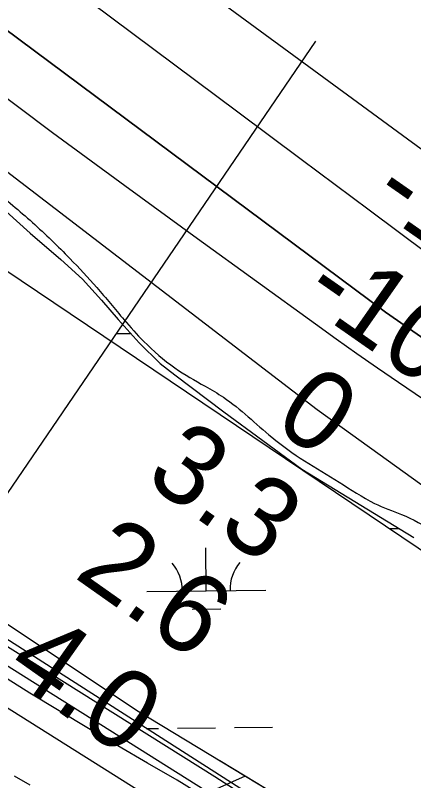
# Model space of a CAD drawing. Extents: x 3734862 to 3772949, y 391520 to 417239.
# Drawn here: x 3759760 to 3760095, y 397909 to 398554 of the extents above; entities that cross this region are included whole.
import ezdxf

# ---------------------------------------------------------------- set-up
doc = ezdxf.new("R2010")
doc.units = 0
for name, color, linetype in [('V-FLOD-BASE', 7, 'Continuous'), ('V-LEVE-TOET', 7, 'Continuous'), ('V-RIVR-EDGE', 7, 'Continuous'), ('V-RIVR-RANG', 7, 'Continuous'), ('V-RRAP-FSHR', 7, 'Continuous'), ('V-SURV-LINE', 7, 'Continuous'), ('V-TOPO-DPTH', 7, 'Continuous'), ('V-TOPO-MINR', 7, 'Continuous'), ('V-TOPO-WATR', 7, 'Continuous'), ('V-WETL-SWMP', 7, 'Continuous')]:
    doc.layers.add(name, color=color, linetype=linetype)

msp = doc.modelspace()

# ---------------------------------------------------------------- linework, layer by layer
at = {"layer": 'V-FLOD-BASE'}
for points in [[(3759797.23, 397968.19), (3759772.68, 397983.2), (3759748.25, 397998.39), (3759723.92, 398013.75), (3759699.7, 398029.29), (3759675.59, 398045.01), (3759651.6, 398060.9), (3759616.98, 398084.07), (3759582.23, 398107.07), (3759547.35, 398129.88), (3759512.36, 398152.5), (3759477.25, 398174.94), (3759442.03, 398197.2), (3759409.81, 398217.66), (3759377.71, 398238.3), (3759345.73, 398259.11), (3759313.85, 398280.09), (3759282.08, 398301.24), (3759250.44, 398322.57)], [(3759946.56, 397878.83), (3759896.5, 397909.93), (3759871.52, 397924.23), (3759846.65, 397938.7), (3759821.89, 397953.35), (3759797.23, 397968.19)]]:
    msp.add_lwpolyline(points, dxfattribs=at)
at = {"layer": 'V-LEVE-TOET'}
for points in [[(3758386.52, 398932.14), (3758533.62, 398825.26), (3758684.92, 398723.63), (3758825.04, 398629.63), (3758922.77, 398560.3), (3759058.17, 398472.76), (3759167.08, 398399.91), (3759272.46, 398332.35), (3759370.77, 398266.55), (3759474.38, 398197.82), (3759583.29, 398130.26), (3759703.39, 398053.89), (3759801.7, 397992.21), (3759928.26, 397912.91), (3760072.5, 397820.08)], [(3759772.95, 397905.7), (3759759.63, 397913.24)]]:
    msp.add_lwpolyline(points, dxfattribs=at)
at = {"layer": 'V-RIVR-EDGE'}
for points in [[(3755702.08, 404495.32), (3755757.18, 404470.77), (3755793.3, 404451.23), (3755852.47, 404424.41), (3755881.39, 404415.75), (3755906.23, 404404.38), (3755920.22, 404395.76), (3755948.67, 404379.41), (3755958.16, 404378.93), (3755969.01, 404378), (3755990.69, 404368.45), (3756022.75, 404350.29), (3756054.82, 404336.64), (3756079.66, 404323.02), (3756103.59, 404309.39), (3756144.23, 404288.04), (3756167.69, 404268.99), (3756188.91, 404253.57), (3756231.36, 404233.11), (3756271.56, 404217.19), (3756299.11, 404203.1), (3756403.01, 404163.51), (3756460.37, 404140.31), (3756508.69, 404114.87), (3756530.82, 404103.96), (3756588.18, 404078.04), (3756639.21, 404052.15), (3756694.29, 404019.45), (3756726.8, 403998.12), (3756735.82, 403989.06), (3756740.32, 403979.55), (3756740.3, 403973.22), (3756740.74, 403967.79), (3756747.5, 403960.54), (3756759.69, 403953.73), (3756786.34, 403941.46), (3756814.34, 403929.18), (3756864.47, 403904.64), (3756889.32, 403895.98), (3756899.72, 403897.32), (3756908.33, 403901.82), (3756919.18, 403901.34), (3756933.18, 403894.07), (3756945.83, 403892.68), (3756956.23, 403893.11), (3756962.12, 403897.16), (3756970.71, 403896.69), (3756978.39, 403894.41), (3756992.41, 403894.83), (3757002.82, 403897.51), (3757019.1, 403901.54), (3757027.7, 403901.52), (3757034.02, 403901.05), (3757036.27, 403896.53), (3757036.71, 403891.1), (3757038.5, 403883.41), (3757046.62, 403874.34), (3757060.62, 403866.17), (3757076.41, 403853.92), (3757104.39, 403831.25), (3757122.44, 403816.73), (3757145.47, 403804.47), (3757165.34, 403796.73), (3757181.6, 403787.2), (3757194.24, 403777.67), (3757213.65, 403765.41), (3757229.9, 403756.33), (3757251.58, 403745.88), (3757266.49, 403741.32), (3757283.2, 403734.49), (3757308.94, 403720.87), (3757360.42, 403694.06), (3757393.83, 403670.92), (3757429.96, 403657.26), (3757461.59, 403645.43), (3757505.4, 403628.14), (3757548.31, 403610.4), (3757591.66, 403587.23), (3757649.45, 403552.27), (3757711.75, 403512.78), (3757753.76, 403493.23), (3757766.86, 403487.78), (3757773.19, 403487.76), (3757785.86, 403494.06), (3757794.45, 403494.04), (3757803.49, 403489.49), (3757807.08, 403480.89), (3757810.64, 403456.02), (3757814.23, 403447.87), (3757826.42, 403436.99), (3757854.41, 403422.9), (3757930.26, 403373.88), (3757975.85, 403342.57), (3758005.19, 403323.5), (3758062.07, 403286.74), (3758092.31, 403263.6), (3758175.82, 403209.59), (3758234.51, 403169.2), (3758283.7, 403133.81), (3758328.84, 403103.41), (3758399.23, 403041.74), (3758421.79, 403023.15), (3758438.05, 403017.68), (3758463.83, 403017.62), (3758491.43, 403026.14), (3758504.53, 403022.04), (3758513.56, 403014.33), (3758513.99, 403006.19), (3758499.95, 402997.18), (3758498.12, 402989.95), (3758502.16, 402978.18), (3758510.73, 402969.57), (3758522.02, 402962.76), (3758545.05, 402948.69), (3758582.07, 402926.89), (3758650.23, 402878.79), (3758697.61, 402840.7), (3758721.52, 402820.29), (3758740.94, 402809.39), (3758782.02, 402784.87), (3758831.24, 402755.36), (3758902.12, 402711.78), (3758960.36, 402675.46), (3759018.58, 402634.62), (3759069.59, 402599.68), (3759134.59, 402553.4), (3759185.57, 402508.06), (3759223.48, 402478.12), (3759262.29, 402448.18), (3759321.41, 402402.37), (3759371.51, 402366.07), (3759431.54, 402323.42), (3759463.59, 402300.28), (3759488.86, 402281.68), (3759576.89, 402222.68), (3759626.99, 402186.84), (3759672.12, 402153.72), (3759778.21, 402087.44), (3759832.83, 402050.68), (3759873, 402019.38), (3759909.55, 401989.45), (3760050.81, 401883.75), (3760100.02, 401850.16), (3760145.61, 401819.31), (3760185.77, 401788.01), (3760211.95, 401766.69), (3760254.82, 401734.48), (3760285.51, 401709.08), (3760303.12, 401700.45), (3760325.25, 401691.35), (3760352.78, 401671.39), (3760391.14, 401641), (3760430.41, 401611.96), (3760461.55, 401590.18), (3760536.95, 401542.97), (3760582.99, 401510.76), (3760602.85, 401495.79), (3760629.02, 401477.18), (3760672.36, 401449.49), (3760711.19, 401426.79), (3760818.61, 401347.85), (3760872.33, 401310.64), (3760925.58, 401271.62), (3760948.6, 401251.67), (3761039.76, 401181.81), (3761107.02, 401135.52), (3761151.7, 401104.67), (3761172.93, 401093.31), (3761186.03, 401090.57), (3761199.15, 401092.79), (3761219.51, 401099.07), (3761228.11, 401099.5), (3761233.52, 401095.42), (3761236.67, 401087.73), (3761236.64, 401077.78), (3761228.47, 401063.78), (3761223.03, 401057.47), (3761223.01, 401049.33), (3761228.86, 401039.37), (3761242.39, 401026.67), (3761254.14, 401021.67), (3761266.79, 401018.47), (3761292.52, 401001.68), (3761317.34, 400980.37), (3761342.15, 400955.44), (3761463.07, 400853.4), (3761509.99, 400812.14), (3761550.15, 400777.68), (3761585.34, 400746.84), (3761681.47, 400674.26), (3761756.4, 400618.91), (3761817.77, 400572.19), (3761878.26, 400530.44), (3761996.49, 400436.55), (3762057.42, 400389.83), (3762104.8, 400352.63), (3762156.25, 400313.17), (3762204.54, 400277.33), (3762245.17, 400247.84), (3762291.65, 400210.19), (3762325.94, 400182.07), (3762356.18, 400159.84), (3762404.02, 400123.55), (3762432.9, 400101.32), (3762455.49, 400091.32), (3762473.53, 400075.9), (3762512.34, 400044.16), (3762551.6, 400012.41), (3762593.58, 399983.82), (3762620.21, 399963.4), (3762661.74, 399937.08), (3762686.57, 399919.83), (3762793.08, 399841.35), (3762834.61, 399812.76), (3762873.44, 399790.05), (3762923.1, 399758.28), (3762956.96, 399737.4), (3762984.05, 399721.5), (3763024.22, 399693.37), (3763075.23, 399657.52), (3763115.86, 399633.91), (3763172.75, 399601.21), (3763228.74, 399568.52), (3763285.17, 399533.57), (3763344.31, 399494.08), (3763398.47, 399455.06), (3763444.06, 399421.04), (3763484.68, 399391.09), (3763603.38, 399303.08), (3763654.82, 399261.81), (3763661.14, 399259.53), (3763667.01, 399254.54), (3763671.96, 399245.04), (3763696.33, 399224.18), (3763722.94, 399200.15), (3763745.5, 399180.2), (3763818.14, 399117.17), (3763841.61, 399099.47), (3763852.45, 399092.21), (3763858.76, 399084.06), (3763874.99, 399067.29), (3763898, 399045.98), (3763924.62, 399023.76), (3763949, 399007.87), (3763970.2, 398987.47), (3764004.03, 398952.57), (3764028.38, 398926.74), (3764056.8, 398899.54), (3764092.88, 398862.37), (3764130.77, 398826.11), (3764147.01, 398811.6), (3764152.86, 398799.83), (3764162.32, 398783.53), (3764173.58, 398768.58), (3764186.67, 398757.24), (3764206.08, 398746.34), (3764226.87, 398742.22), (3764246.29, 398733.58), (3764269.32, 398717.7), (3764284.2, 398703.19), (3764301.81, 398691.84), (3764323.02, 398678.23), (3764345.14, 398660.99), (3764412.35, 398596.62), (3764457.02, 398559.88), (3764502.6, 398522.69), (3764538.26, 398497.74), (3764566.26, 398486.36), (3764583.89, 398484.51), (3764604.25, 398486.27), (3764616.45, 398486.24), (3764626.39, 398481.69), (3764630.89, 398474.45), (3764636.29, 398461.32), (3764634.9, 398450.02), (3764631.72, 398441.44), (3764633.06, 398434.65), (3764636.21, 398430.12), (3764643.89, 398425.58), (3764661.06, 398421.47), (3764685.44, 398409.2), (3764715.22, 398382), (3764745.45, 398356.15), (3764793.31, 398328), (3764844.31, 398292.6), (3764885.83, 398258.14), (3764918.78, 398234.54), (3764992.82, 398187.79), (3765058.27, 398144.22), (3765088.07, 398128.32), (3765140.91, 398100.15), (3765168.89, 398079.74), (3765193.71, 398061.59), (3765246.12, 398042.02), (3765282.23, 398018.42), (3765309.74, 397989.41), (3765339.95, 397955.42), (3765361.15, 397933.67), (3765382.35, 397911.91), (3765434.69, 397867.92), (3765477.57, 397838.43), (3765508.73, 397823.88), (3765545.3, 397801.18), (3765575.54, 397778.05), (3765617.52, 397749.91), (3765653.64, 397726.31), (3765681.63, 397709.96), (3765727.23, 397684.53), (3765761.99, 397660.02), (3765771.94, 397659.55), (3765788.21, 397659.96), (3765793.64, 397658.14), (3765793.63, 397653.62), (3765785.47, 397648.66), (3765785.47, 397645.5), (3765790.86, 397632.82), (3765800.33, 397623.76), (3765814.78, 397612.87), (3765831.94, 397605.59), (3765847.31, 397603.29), (3765858.15, 397598.75), (3765865.82, 397593.3), (3765888.84, 397576.97), (3765908.7, 397561.54), (3765918.16, 397548.41), (3765919.5, 397542.07), (3765921.3, 397536.19), (3765926.71, 397533.46), (3765933.05, 397534.35), (3765940.73, 397533.43), (3765944.79, 397530.25), (3765956.97, 397519.37), (3765987.67, 397499.85), (3766024.67, 397468.11), (3766059.41, 397438.18), (3766085.13, 397413.25), (3766102.73, 397400.09), (3766131.61, 397377.42), (3766172.69, 397350.18), (3766210.59, 397318.89), (3766264.32, 397285.3), (3766306.76, 397260.78), (3766362.73, 397220.85), (3766381.12, 397208.5)], [(3759040.2, 398931.04), (3759064.41, 398911.57), (3759092.66, 398888.05), (3759114.05, 398872.63), (3759137.46, 398853.16), (3759176.6, 398819.1), (3759210.08, 398787.47), (3759239.53, 398759.9), (3759277.46, 398727.46), (3759309.74, 398699.88), (3759337.58, 398671.91), (3759369.45, 398643.12), (3759396.08, 398618.79), (3759421.91, 398601.34), (3759450.99, 398585.1), (3759469.96, 398572.92), (3759488.53, 398560.34), (3759524.47, 398538.41), (3759537.79, 398529.48), (3759550.3, 398519.75), (3759565.64, 398507.58), (3759580.99, 398502.28), (3759593.92, 398496.99), (3759611.28, 398487.65), (3759622.99, 398478.73), (3759635.9, 398467.37), (3759641.55, 398462.1), (3759650.43, 398457.23), (3759666.59, 398449.91), (3759678.71, 398445.43), (3759700.92, 398434.46), (3759717.88, 398425.11), (3759741.29, 398407.67), (3759774.78, 398379.28), (3759806.25, 398348.87), (3759828.84, 398324.56), (3759851.82, 398297.41), (3759868.35, 398279.17), (3759894.58, 398256.86), (3759920.02, 398241.44), (3759935.36, 398232.1), (3759976.12, 398198.43), (3760003.57, 398178.55), (3760032.64, 398160.69), (3760062.52, 398142.82), (3760085.14, 398133.46), (3760112.19, 398118.84), (3760130.76, 398103.83), (3760179.58, 398061.25), (3760208.23, 398036.52), (3760223.96, 398020.3), (3760241.31, 398004.49), (3760263.91, 397987.45), (3760285.71, 397973.24), (3760305.49, 397959.85), (3760330.93, 397942.4), (3760351.5, 397924.56), (3760376.12, 397905.49), (3760414.08, 397881.54), (3760443.55, 397862.46), (3760477.46, 397840.13), (3760515.81, 397813.35), (3760558.19, 397782.92), (3760581.19, 397763.86), (3760591.69, 397756.96), (3760606.63, 397747.62), (3760619.55, 397738.69), (3760636.91, 397726.92), (3760667.58, 397705.01), (3760693.82, 397687.15), (3760721.68, 397667.27), (3760754.77, 397642.12), (3760786.65, 397616.97), (3760803.2, 397603.99), (3760832.68, 397585.72), (3760862.96, 397569.47), (3760906.96, 397538.63), (3760923.51, 397527.26), (3760924.32, 397525.64), (3760925.93, 397522.81), (3760928.34, 397517.95), (3760932.79, 397516.32), (3760937.24, 397515.91), (3760941.28, 397515.9), (3760946.93, 397512.24), (3760950.56, 397506.57), (3760957.42, 397502.11), (3760969.94, 397494.8), (3760984.06, 397484.25), (3760999.41, 397475.72), (3761016.37, 397468.4), (3761026.47, 397461.5), (3761039.39, 397454.59), (3761058.36, 397440.39), (3761080.16, 397425.78), (3761107.62, 397409.54), (3761155.67, 397381.92), (3761196.05, 397359.99), (3761222.71, 397346.98), (3761261.89, 397330.71), (3761288.96, 397320.13), (3761321.67, 397305.09), (3761356.41, 397287.21), (3761414.55, 397252.69), (3761462.19, 397221.84), (3761502.15, 397194.25), (3761522.34, 397182.47), (3761561.91, 397158.11), (3761582.61, 397146.03)]]:
    msp.add_spline(points, degree=3, dxfattribs=at)
at = {"layer": 'V-RIVR-RANG'}
msp.add_line((3759675.38, 398035.99), (3760013.02, 398531.98), dxfattribs=at)
at = {"layer": 'V-RRAP-FSHR'}
msp.add_line((3759953.72, 397913.07), (3759909.04, 397893.37), dxfattribs=at)
for points in [[(3755653.4, 401430.4), (3756537.48, 400803.29), (3758068.89, 399534.74), (3758900.77, 398913.06), (3760489.65, 397842.2), (3761272.49, 397284.73), (3761494.69, 397144.88)], [(3760570.86, 397536.89), (3760295.12, 397706.28), (3759863.63, 397967.64), (3759606.27, 398138.99), (3759014.94, 398527.04), (3758543.55, 398838.53), (3758066.77, 399190.1), (3757568.42, 399582.46)], [(3759953.72, 397913.07), (3759932.32, 397926.04)], [(3760013.59, 397876.81), (3759953.72, 397913.07)]]:
    msp.add_lwpolyline(points, dxfattribs=at)
at = {"layer": 'V-SURV-LINE'}
for points in [[(3759293.47, 398295.76), (3760956.71, 397248.24)], [(3760940.71, 397222.86), (3759277.47, 398270.38)]]:
    msp.add_lwpolyline(points, dxfattribs=at)
at = {"layer": 'V-TOPO-DPTH'}
for points in [[(3760708.2, 397861.05), (3760071.8, 398303.68), (3759583.19, 398667.91), (3759579.72, 398670.51), (3759576.25, 398673.12), (3759572.79, 398675.75), (3759569.34, 398678.38), (3759545.12, 398696.99), (3759529.59, 398708.97), (3759514.1, 398721.01), (3759498.68, 398733.13), (3759483.3, 398745.3), (3758900.4, 399208.99), (3758704.34, 399361.82), (3758606.19, 399438.08), (3758507.88, 399514.13), (3758409.32, 399589.86), (3758310.6, 399665.39), (3758094.28, 399830.33), (3757280.54, 400479.94)], [(3760708.2, 397861.05), (3760071.8, 398303.68), (3759583.19, 398667.91), (3759579.72, 398670.51), (3759576.25, 398673.12), (3759572.79, 398675.75), (3759569.34, 398678.38), (3759545.12, 398696.99), (3759529.59, 398708.97), (3759514.1, 398721.01), (3759498.68, 398733.13), (3759483.3, 398745.3), (3758900.4, 399208.99), (3758704.34, 399361.82), (3758606.19, 399438.08), (3758507.88, 399514.13), (3758409.32, 399589.86), (3758310.6, 399665.39), (3758094.28, 399830.33), (3757280.54, 400479.94)], [(3759243.68, 399100.02), (3759605.68, 398811.01), (3759627.25, 398793.9), (3759648.88, 398776.87), (3759670.61, 398759.98), (3759692.41, 398743.17), (3759714.31, 398726.49), (3759736.28, 398709.9), (3759758.35, 398693.44), (3759780.48, 398677.08), (3760122.73, 398425.66), (3760134.21, 398417.22), (3760145.69, 398408.78), (3760157.16, 398400.32), (3760168.62, 398391.86), (3760272.32, 398315.27), (3760335.7, 398268.6), (3760399.16, 398222.05), (3760462.77, 398175.69), (3760526.46, 398129.46), (3760778.37, 397947.17)], [(3759243.68, 399100.02), (3759605.68, 398811.01), (3759627.25, 398793.9), (3759648.88, 398776.87), (3759670.61, 398759.98), (3759692.41, 398743.17), (3759714.31, 398726.49), (3759736.28, 398709.9), (3759758.35, 398693.44), (3759780.48, 398677.08), (3760122.73, 398425.66), (3760134.21, 398417.22), (3760145.69, 398408.78), (3760157.16, 398400.32), (3760168.62, 398391.86), (3760272.32, 398315.27), (3760335.7, 398268.6), (3760399.16, 398222.05), (3760462.77, 398175.69), (3760526.46, 398129.46), (3760778.37, 397947.17)], [(3758884.24, 399053.19), (3759523.87, 398598.28), (3760014.29, 398221.87), (3760630.4, 397778.1)]]:
    msp.add_lwpolyline(points, dxfattribs=at)
at = {"layer": 'V-TOPO-MINR'}
for points in [[(3757280.54, 400479.94), (3758094.28, 399830.33), (3758310.6, 399665.39), (3758409.32, 399589.86), (3758507.88, 399514.13), (3758606.19, 399438.08), (3758704.34, 399361.82), (3758900.4, 399208.99), (3759483.3, 398745.3), (3759498.68, 398733.13), (3759514.1, 398721.01), (3759529.59, 398708.97), (3759545.12, 398696.99), (3759569.34, 398678.38), (3759572.79, 398675.75), (3759576.25, 398673.12), (3759579.72, 398670.51), (3759583.19, 398667.91), (3760071.8, 398303.68), (3760708.2, 397861.05)], [(3759243.68, 399100.02), (3759605.68, 398811.01), (3759627.25, 398793.9), (3759648.88, 398776.87), (3759670.61, 398759.98), (3759692.41, 398743.17), (3759714.31, 398726.49), (3759736.28, 398709.9), (3759758.35, 398693.44), (3759780.48, 398677.08), (3760122.73, 398425.66), (3760134.21, 398417.22), (3760145.69, 398408.78), (3760157.16, 398400.32), (3760168.62, 398391.86), (3760272.32, 398315.27), (3760335.7, 398268.6), (3760399.16, 398222.05), (3760462.77, 398175.69), (3760526.46, 398129.46), (3760778.37, 397947.17)], [(3759385.2, 398902.15), (3759460.75, 398842.78), (3759575.59, 398752.77), (3759593.84, 398738.55), (3759612.15, 398724.4), (3759630.55, 398710.37), (3759649, 398696.4), (3759788.58, 398591.41), (3759841.53, 398551.63), (3759894.51, 398511.91), (3759947.55, 398472.25), (3760000.63, 398432.65), (3760057.99, 398389.9), (3760082.41, 398371.69), (3760106.81, 398353.48), (3760131.21, 398335.25), (3760155.6, 398317.02), (3760533.34, 398034.39), (3760572.34, 398005.39), (3760611.45, 397976.54), (3760650.72, 397947.93), (3760690.12, 397919.47), (3760756.9, 397871.52)], [(3759232.46, 398879.55), (3759304.83, 398824.33), (3759508.05, 398668.88), (3759529.31, 398652.65), (3759550.58, 398636.45), (3759571.89, 398620.28), (3759593.22, 398604.14), (3759670.92, 398545.43), (3759731.25, 398500.14), (3759791.75, 398455.07), (3759852.51, 398410.36), (3759913.44, 398365.89), (3760012.76, 398293.83), (3760030.07, 398281.39), (3760047.46, 398269.05), (3760064.96, 398256.87), (3760082.53, 398244.8), (3760469.04, 397981.72), (3760512.29, 397952.26), (3760555.52, 397922.78), (3760598.72, 397893.26)]]:
    msp.add_lwpolyline(points, dxfattribs=at)
at = {"layer": 'V-TOPO-WATR'}
msp.add_lwpolyline([(3758884.24, 399053.19), (3759523.87, 398598.28), (3760014.29, 398221.87), (3760630.4, 397778.1)], dxfattribs=at)
at = {"layer": 'V-WETL-SWMP'}
for p, q in [((3759752.73, 398388.56), (3759772.75, 398370.34)), ((3759772.75, 398370.34), (3759798.66, 398348.01)), ((3759798.66, 398348.01), (3759816.91, 398331.56)), ((3759816.91, 398331.56), (3759832.81, 398313.92)), ((3759832.81, 398313.92), (3759846.94, 398297.47)), ((3759846.94, 398297.47), (3759864.61, 398278.07)), ((3759845.25, 398285.73), (3759857.51, 398285.86)), ((3759864.61, 398278.07), (3759882.27, 398260.44)), ((3759882.27, 398260.44), (3759894.63, 398251.04)), ((3759894.63, 398251.04), (3759935.84, 398219.9)), ((3759935.84, 398219.9), (3760001.18, 398171.73)), ((3760001.18, 398171.73), (3760095.36, 398114.17)), ((3760075, 398121.65), (3760082.98, 398121.73)), ((3759920.95, 398069.28), (3759920.57, 398105.27)), ((3759870.95, 398068.75), (3759970.95, 398069.8)), ((3759909.11, 398053.72), (3759933.11, 398053.97)), ((3759872.82, 397951.82), (3759725.08, 398046.38)), ((3759944.76, 397954.09), (3759976.76, 397954.43)), ((3759870.5, 397953.3), (3759880.76, 397953.41)), ((3760014.68, 397861.36), (3759872.82, 397951.82)), ((3759896.76, 397953.58), (3759928.76, 397953.92))]:
    msp.add_line(p, q, dxfattribs=at)
for centre, start, end in [((3759865.7, 398069.17), 359.83336, 41.37702), ((3759976.18, 398070.33), 139.83336, 181.37702)]:
    msp.add_arc(centre, 35.25, start, end, dxfattribs=at)

# ---------------------------------------------------------------- texts
at = {"layer": 'V-RIVR-RANG'}
for s, rotation, p in [('-18', 325.03244, (3760056.72, 398395.37)), ('-10', 325.03244, (3759998.99, 398313.72)), ('0', 324.74833, (3759975.56, 398208.22)), ('0', 324.74833, (3759975.56, 398208.22)), ('0', 324.74833, (3759975.56, 398208.22)), ('3.3', 324.74833, (3759867.64, 398162.04)), ('3.3', 324.74833, (3759867.64, 398162.04)), ('3.3', 324.74833, (3759867.64, 398162.04)), ('2.6', 324.74833, (3759808.62, 398081.3)), ('2.6', 324.74833, (3759808.62, 398081.3)), ('2.6', 324.74833, (3759808.62, 398081.3)), ('4.0', 324.74833, (3759750.25, 398000.1)), ('4.0', 324.74833, (3759750.25, 398000.1)), ('4.0', 324.74833, (3759750.25, 398000.1))]:
    msp.add_text(s, height=67, rotation=rotation, dxfattribs=at).set_placement(p)

doc.saveas('drawing.dxf')
